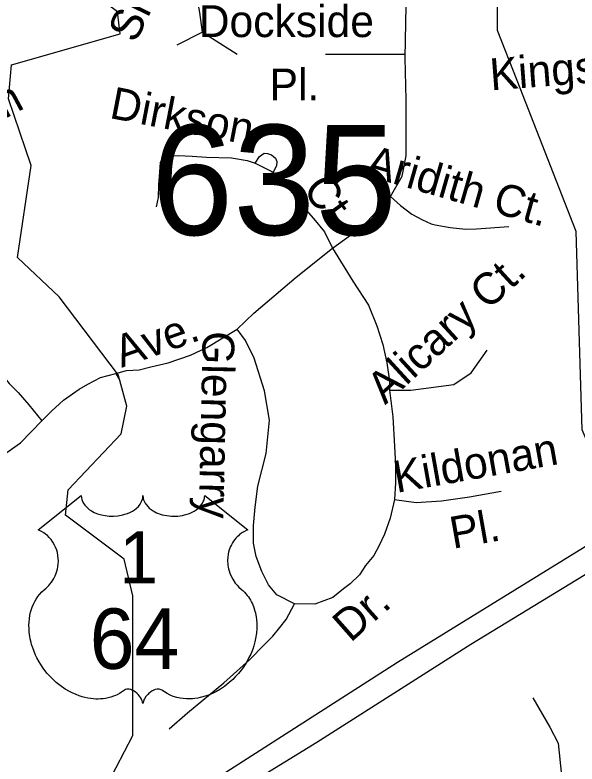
# Model space of a CAD drawing. Extents: x 2001466 to 2224147, y 644118 to 847247.
# Drawn here: x 2068759 to 2070435, y 728647 to 730878 of the extents above; entities that cross this region are included whole.
import ezdxf

# ---------------------------------------------------------------- set-up
doc = ezdxf.new("R2010")
doc.units = 0
for name, color, linetype in [('Exist Hydrographic Creek Single Shore', 7, 'Continuous'), ('Exist Road Non-System Type 51', 7, 'Continuous'), ('Exist Road Non-System Type 51 Label', 7, 'Continuous'), ('Exist Road Primary US Divided Attributed', 7, 'Continuous'), ('Exist Road Primary US Shield CELL', 7, 'Continuous'), ('Exist Road Primary US Shield Number Label', 7, 'Continuous'), ('Exist Road Secondary Structure Standard Bridge Number Label', 7, 'Continuous')]:
    doc.layers.add(name, color=color, linetype=linetype)

msp = doc.modelspace()

# ---------------------------------------------------------------- linework, layer by layer
at = {"layer": 'Exist Hydrographic Creek Single Shore'}
for points in [[(2069071.2, 729789.3), (2069067, 729805), (2068891, 730038.2), (2068766, 730155.6), (2068807, 730430.4), (2068739.9, 730628.6), (2068747.9, 730730.2), (2069072.9, 730821.9), (2069064.9, 730887.7), (2068797.9, 731086.7), (2068672, 731296), (2068714.1, 731429.6), (2068672, 731604.4), (2068512.9, 731712.7), (2068520.9, 731912.6), (2068371, 732086.3), (2068245.9, 732170.9), (2068269.9, 732386.9), (2068103, 732501.9), (2068078, 732636.9)], [(2070674.9, 728631.2), (2070618, 728775.9), (2070533.9, 729158.2), (2070483.1, 729566.1), (2070450.1, 729642.2), (2070432, 730233.1), (2070256.1, 730683), (2070198, 730831.8), (2070197, 731074.6), (2070305.1, 731223.3), (2070305.1, 731433.2), (2070438, 731673.3), (2070444.9, 732257.2), (2070485.9, 732400.7), (2070489.5, 732600.8)], [(2069045.3, 728542), (2069036, 728588.4), (2069110, 728731.2), (2069110, 729147.9), (2069084, 729256.7), (2068909.1, 729388.3), (2068917.1, 729463.6), (2069075, 729630.9), (2069092, 729712.6), (2069071.2, 729789.3)]]:
    msp.add_lwpolyline(points, dxfattribs=at)
at = {"layer": 'Exist Road Non-System Type 51'}
for p, q in [((2069318.4, 730827.5), (2069241.5, 730788.2)), ((2069318.4, 730827.5), (2069421.4, 730761.3)), ((2069475.2, 730436.7), (2069528.6, 730409.6))]:
    msp.add_line(p, q, dxfattribs=at)
for points in [[(2069318.4, 730827.5), (2069309.6, 730885.5), (2069300.8, 730935.2), (2069300.8, 730960), (2069309.6, 730990.4), (2069327.2, 731034.6), (2069368.5, 731120.2)], [(2069922.4, 730750.7), (2069925.3, 730906.5), (2069931, 731085.5)], [(2069922.6, 730760.9), (2069751.3, 730760.9), (2069684.5, 730760.9)], [(2069879.1, 730337.2), (2069913.7, 730397.8), (2069925.3, 730458.5), (2069925.3, 730545.1), (2069925.3, 730625.9), (2069922.4, 730750.7)], [(2069180.5, 730306.7), (2069187.1, 730334.6), (2069187.8, 730372.6), (2069190.6, 730410.5), (2069193.2, 730438.5), (2069197.4, 730450.4), (2069215.2, 730457.6), (2069245.1, 730460.1), (2069287.3, 730457.6), (2069329.6, 730455.1), (2069404.3, 730452.6), (2069451.3, 730445.2), (2069475.2, 730436.7)], [(2069475.2, 730436.7), (2069487.6, 730456.5), (2069501.8, 730466.2), (2069511.8, 730466), (2069523.7, 730461.7), (2069535.5, 730451.5), (2069539.3, 730441.4), (2069539, 730429.4), (2069528.6, 730409.6)], [(2069528.6, 730409.6), (2069577.1, 730357.1), (2069609.5, 730322.2), (2069626.9, 730297.3), (2069649.3, 730272.4), (2069681.6, 730232.6), (2069706, 730183.6)], [(2069706, 730183.6), (2069795.4, 730247.7), (2069879.1, 730337.2)], [(2069879.1, 730337.2), (2069908, 730311.2), (2069942.6, 730285.2), (2069974.3, 730267.9), (2070000.3, 730256.4), (2070011.8, 730253.5), (2070057, 730244.8), (2070102.9, 730239.9), (2070134.9, 730241.2), (2070231.1, 730247.7)], [(2069421.7, 729942.3), (2069471.4, 729989.6), (2069596.9, 730097.2), (2069706, 730183.6)], [(2069706, 730183.6), (2069766.2, 730085.7), (2069813.5, 730013.5), (2069838.3, 729951.8), (2069855.8, 729897), (2069868.2, 729842.3), (2069875.7, 729787.5), (2069875.7, 729760.1)], [(2068361.5, 729963.3), (2068450.4, 729956), (2068567.8, 729931.4), (2068627.5, 729900.3), (2068661.1, 729869.2), (2068686, 729840.5), (2068719.6, 729806.9), (2068741.9, 729780.8), (2068768.1, 729753.4), (2068800.4, 729717.3), (2068839, 729668.8)], [(2069059.8, 729810), (2069091.5, 729818.7), (2069129, 729821.6), (2069163.6, 729830.2), (2069215.5, 729841.8), (2069281.9, 729864.9), (2069331, 729888), (2069421.7, 729942.3)], [(2069592.1, 729124.3), (2069539.8, 729150.8), (2069515, 729180.6), (2069495.1, 729220.5), (2069477.6, 729265.3), (2069470.2, 729305.1), (2069470.2, 729357.4), (2069475.2, 729412.1), (2069482.6, 729474.4), (2069507.5, 729571.4), (2069517.4, 729671), (2069502.5, 729758.1), (2069472.3, 729856.2), (2069446.4, 729908.2), (2069421.7, 729942.3)], [(2069875.7, 729760.1), (2069939.7, 729760.8), (2070067.2, 729777.6), (2070119.4, 729812.4), (2070166.7, 729879.6)], [(2068839, 729668.8), (2068870, 729699.9), (2068880, 729708.6), (2068903.6, 729731), (2068950.1, 729763.8), (2068976.1, 729778.3), (2069013.6, 729798.5), (2069059.8, 729810), (2069071.2, 729789.3)], [(2069875.7, 729760.1), (2069885.6, 729681), (2069890.6, 729593.8), (2069893.1, 729536.6), (2069893.1, 729484.3), (2069890.6, 729434.5)], [(2068285.4, 729506.8), (2068360.1, 729505.3), (2068442.4, 729504.2), (2068514.6, 729511.4), (2068547.9, 729515.7), (2068568.7, 729518.7), (2068633.7, 729536.7), (2068702.3, 729562), (2068731.1, 729572.8), (2068775.5, 729604.1), (2068839, 729668.8)], [(2069890.6, 729434.5), (2069955.7, 729426.2), (2070030.8, 729430.4), (2070114.2, 729442.9), (2070208.9, 729459.7)], [(2069890.6, 729434.5), (2069877.4, 729378.8), (2069860.5, 729331.1), (2069843.7, 729295.5), (2069829.2, 729267.8), (2069804.6, 729238.3), (2069786.1, 729210.5), (2069758.7, 729183.1), (2069738.8, 729168.2), (2069706.5, 729143.3), (2069653, 729123.4), (2069592.1, 729124.3)], [(2069218.4, 728751.9), (2069273.4, 728798.8), (2069381.2, 728888.6), (2069458.6, 728957), (2069503.6, 729004.1), (2069528.1, 729027.6), (2069548.6, 729053.2), (2069567.1, 729076.8), (2069592.1, 729124.3)], [(2070303.6, 728843.6), (2070353.4, 728756.7), (2070378.3, 728708.5), (2070388.2, 728612)]]:
    msp.add_lwpolyline(points, dxfattribs=at)
at = {"layer": 'Exist Road Primary US Divided Attributed'}
for points in [[(2068775.4, 728157), (2069086.3, 728360.7), (2069659.1, 728712), (2070118.3, 729004.2), (2070708.4, 729363.4), (2071028.7, 729556), (2071339.6, 729762.9), (2071841.3, 730082.6), (2072180.6, 730297.4), (2072641.3, 730559.5), (2073042.1, 730771.8), (2073543.9, 731032.4), (2073851.6, 731210), (2074302.8, 731489.5)], [(2073005, 730868.5), (2072601.1, 730626.2), (2071586.5, 729998.5), (2071239.4, 729774.3), (2069899.7, 728949.3), (2069323.8, 728580.6), (2068872.5, 728307.4), (2068444.9, 728014.5)]]:
    msp.add_lwpolyline(points, dxfattribs=at)
at = {"layer": 'Exist Road Primary US Shield CELL'}
msp.add_lwpolyline([(2068956.4, 729446.4), (2068956.8, 729441.1), (2068958.1, 729434.8), (2068959, 729431.5), (2068962, 729425.3), (2068966.9, 729417.9), (2068973.7, 729410.7), (2068981.3, 729404.4), (2068986.5, 729401.1), (2068995.3, 729396.3), (2069005.2, 729392.2), (2069016.3, 729389), (2069027.6, 729386.7), (2069040, 729385.3), (2069052.2, 729385.1), (2069065.4, 729386.1), (2069080, 729388.9), (2069086.8, 729390.6), (2069094.3, 729393.2), (2069101.3, 729396.1), (2069109, 729400.2), (2069115.1, 729404.2), (2069119.9, 729407.7), (2069126.8, 729414.2), (2069132.2, 729421), (2069134.5, 729424.8), (2069136.5, 729428.4), (2069139.2, 729436.2), (2069139.9, 729439.6), (2069140.5, 729446.7), (2069140.9, 729440.7), (2069141.5, 729437), (2069142.5, 729433.4), (2069144, 729429.5), (2069146.7, 729424), (2069149.8, 729419.4), (2069155.5, 729412.7), (2069159.1, 729409.3), (2069162.4, 729406.7), (2069171.1, 729400.7), (2069181.3, 729395.5), (2069186.3, 729393.3), (2069191.5, 729391.5), (2069198, 729389.5), (2069204.8, 729387.9), (2069211.5, 729386.8), (2069218.3, 729385.8), (2069225.3, 729385.3), (2069231, 729385.1), (2069238, 729385.2), (2069244.4, 729385.6), (2069251, 729386.3), (2069258.3, 729387.5), (2069264.2, 729388.8), (2069271.9, 729390.9), (2069278.9, 729393.4), (2069285.1, 729396), (2069293, 729400.2), (2069299.5, 729404.2), (2069304.2, 729408), (2069309.8, 729413.2), (2069315.1, 729419.4), (2069318.2, 729423.9), (2069320.4, 729428.5), (2069322.5, 729433.4), (2069323.7, 729438.5), (2069324.4, 729443), (2069324.5, 729446.8), (2069453.1, 729344.4), (2069450, 729343.2), (2069443.1, 729339.8), (2069437.5, 729336.5), (2069428.7, 729330.3), (2069424.9, 729326.9), (2069421.1, 729323.3), (2069417.6, 729319.5), (2069414.5, 729315.9), (2069410.8, 729310.8), (2069407.4, 729305.6), (2069404.2, 729299.9), (2069401.8, 729295), (2069397.8, 729284.6), (2069395.9, 729278.1), (2069394.7, 729272.6), (2069393.2, 729261.1), (2069392.8, 729255.6), (2069392.8, 729250.2), (2069393.1, 729244.5), (2069393.7, 729239.1), (2069394.6, 729233.4), (2069395.6, 729228.3), (2069397.1, 729222.2), (2069399.4, 729215), (2069402.2, 729208.1), (2069408.1, 729197), (2069415.7, 729185.6), (2069421.1, 729179.2), (2069426.4, 729173.7), (2069434.3, 729167), (2069438.6, 729163.2), (2069443.6, 729158.3), (2069451.6, 729148.9), (2069454.9, 729144.5), (2069458.2, 729139.6), (2069461.2, 729134.5), (2069464.2, 729129), (2069466.7, 729124.2), (2069471.2, 729113.2), (2069474.5, 729102.5), (2069476, 729096.9), (2069478.4, 729084.3), (2069479.3, 729078), (2069480.3, 729065.7), (2069480.3, 729050.8), (2069479.2, 729036.7), (2069476.5, 729020.2), (2069474.3, 729010.3), (2069471, 728998.9), (2069467.7, 728988.9), (2069461.8, 728974.2), (2069456.6, 728963.6), (2069449.9, 728951.1), (2069445.2, 728943.6), (2069439.8, 728935.6), (2069433.1, 728926.3), (2069425.2, 728916.4), (2069415.7, 728906), (2069408, 728898.3), (2069398, 728889.4), (2069391.9, 728884.3), (2069383.3, 728877.8), (2069371.4, 728869.9), (2069359.7, 728863.1), (2069349.8, 728858.1), (2069340.9, 728854.3), (2069329.6, 728849.9), (2069310.6, 728844.7), (2069303.7, 728843.2), (2069295.5, 728842), (2069287.8, 728841.3), (2069280.3, 728840.8), (2069270.3, 728840.8), (2069260.4, 728841.6), (2069251, 728842.9), (2069241.2, 728845), (2069230.9, 728848), (2069221.6, 728851.7), (2069212.2, 728856.3), (2069196.3, 728866.3), (2069191.7, 728868.8), (2069189.1, 728869.5), (2069182.9, 728869.8), (2069177.2, 728868.5), (2069171.2, 728866.2), (2069167.7, 728864.3), (2069162.9, 728861.2), (2069159.3, 728858.3), (2069154.9, 728854.1), (2069151.8, 728850.6), (2069149.5, 728847.9), (2069145, 728840.8), (2069143.4, 728837.5), (2069141.8, 728833.1), (2069140.3, 728826.8), (2069138.3, 728834.8), (2069135.9, 728840.1), (2069133.2, 728844.7), (2069130.3, 728848.7), (2069125.9, 728853.9), (2069121.8, 728857.7), (2069117, 728861.7), (2069111.8, 728864.8), (2069107.7, 728866.9), (2069103.9, 728868.4), (2069099.2, 728869.5), (2069095.4, 728869.8), (2069092.3, 728869.8), (2069088.1, 728868.8), (2069082.2, 728864.6), (2069076.7, 728860.8), (2069070.7, 728857.1), (2069063.6, 728853.3), (2069058.3, 728850.8), (2069052.1, 728848.4), (2069044.8, 728846), (2069036.9, 728843.9), (2069028.8, 728842.3), (2069021.7, 728841.2), (2069014, 728840.5), (2069007.1, 728840.3), (2068999.9, 728840.3), (2068993.1, 728840.9), (2068985.3, 728841.6), (2068975.6, 728843), (2068967.5, 728844.8), (2068959, 728847.1), (2068950.3, 728849.8), (2068940.9, 728853.4), (2068929.2, 728858.5), (2068921.1, 728862.7), (2068908.3, 728870.1), (2068893.2, 728880.5), (2068881.9, 728889.7), (2068873.6, 728897.2), (2068861.3, 728909.6), (2068854.2, 728917.8), (2068842.9, 728932.4), (2068835.7, 728942.9), (2068831, 728950.7), (2068824.2, 728963.1), (2068820.4, 728971), (2068815.5, 728982.4), (2068811.7, 728992.8), (2068808.5, 729002.7), (2068806.8, 729009), (2068804.4, 729020), (2068802.9, 729027.8), (2068801.5, 729038.5), (2068800.7, 729049.8), (2068800.5, 729060.3), (2068800.8, 729068.9), (2068801.8, 729079), (2068803.5, 729089.7), (2068805.5, 729098.9), (2068807.4, 729105.5), (2068810.1, 729113.6), (2068813.7, 729122.5), (2068818, 729131), (2068822, 729138.1), (2068827.1, 729145.7), (2068832.1, 729152.1), (2068838.7, 729159.3), (2068845.5, 729165.8), (2068851.8, 729170.9), (2068859.3, 729178.2), (2068863.1, 729182.6), (2068867.8, 729188.7), (2068871.5, 729194.4), (2068874.5, 729199.5), (2068878.4, 729207.1), (2068880.8, 729212.7), (2068883.7, 729221.3), (2068885.2, 729227.4), (2068886.7, 729235.2), (2068887.7, 729242.6), (2068888.1, 729251.8), (2068887.9, 729259.4), (2068886.9, 729268.3), (2068885.2, 729276.8), (2068883.2, 729284.3), (2068880, 729292.8), (2068877.1, 729299), (2068872.1, 729307.4), (2068866.7, 729315.3), (2068861, 729321.6), (2068855.3, 729327.3), (2068849.8, 729331.6), (2068844.6, 729335.3), (2068838.1, 729339.3), (2068831.8, 729342.4), (2068827.8, 729344)], close=True, dxfattribs=at)

# ---------------------------------------------------------------- texts
at = {"layer": 'Exist Road Non-System Type 51 Label'}
for s, rotation, p in [('Shotts Ct.', 64.2882, (2069118.1, 730791.7)), ('Kingston', 4.3324, (2070178.2, 730653.5)), ('Tulliallan', 28.1889, (2068348.9, 730364.9)), ('Dirkson', 349.0472, (2069037.7, 730571.9)), ('Aridith Ct.', 343.9545, (2069799.3, 730400.9)), ('Ct.', 306.7042, (2069614.3, 730358.2)), ('Alicary Ct.', 42.5253, (2069862.7, 729715.2)), ('Ave.', 19.3848, (2069076.3, 729826.9)), ('Glengarry', 268.7974, (2069318.8, 729937)), ('Kildonan', 10.0517, (2069896.6, 729454.3)), ('Pl.', 10.0517, (2070064.8, 729287.7)), ('Dr.', 41.5378, (2069759.4, 729006.5))]:
    msp.add_text(s, height=95, rotation=rotation, dxfattribs=at).set_placement(p)
for s, p in [('Dockside', (2069306.9, 730812.5)), ('Pl.', (2069518.2, 730623.8))]:
    msp.add_text(s, height=95, dxfattribs=at).set_placement(p)
at = {"layer": 'Exist Road Primary US Shield Number Label'}
for s, height, p in [('1', 155, (2069069.7, 729185.1)), ('64', 180, (2068981.6, 728930.2))]:
    msp.add_text(s, height=height, dxfattribs=at).set_placement(p)
at = {"layer": 'Exist Road Secondary Structure Standard Bridge Number Label'}
msp.add_text('635', height=328.08, dxfattribs=at).set_placement((2069165.7, 730222.9))

doc.saveas('drawing.dxf')
